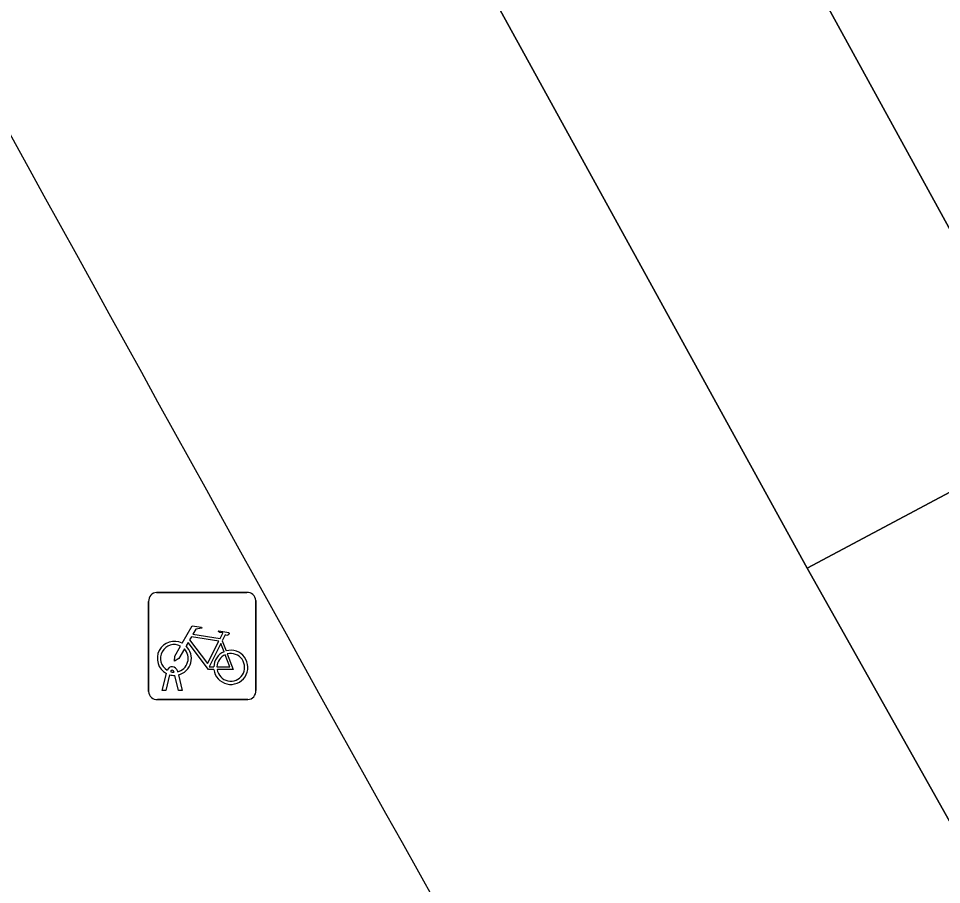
# Model space of a CAD drawing. Extents: x 161087 to 161926, y 382572 to 383873.
# Drawn here: x 161526.46 to 161535.07, y 383355.41 to 383363.49 of the extents above; entities that cross this region are included whole.
import ezdxf

# ---------------------------------------------------------------- set-up
doc = ezdxf.new("R2010")
doc.units = 0
for name, color, linetype in [('IMGEO_Berm_open', 7, 'Continuous'), ('IMGEO_Fietsenrek', 7, 'Continuous'), ('IMGEO_Fietspad_gesloten', 7, 'Continuous'), ('IMGEO_Groenvoorziening', 7, 'Continuous'), ('IMGEO_Rijbaan_lokaal_open', 7, 'Continuous'), ('IMGEO_Voetpad_open', 7, 'Continuous')]:
    doc.layers.add(name, color=color, linetype=linetype)

msp = doc.modelspace()

# ---------------------------------------------------------------- linework, layer by layer
at = {"layer": 'IMGEO_Berm_open'}
msp.add_lwpolyline([(161520.813, 383387.643), (161520.8, 383387.668), (161520.576, 383387.544), (161520.689, 383387.341), (161518.533, 383386.141), (161518.57, 383386.074), (161533.815, 383358.36), (161535.959, 383359.502), (161536.062, 383359.308), (161536.289, 383359.434)], close=True, dxfattribs=at)
at = {"layer": 'IMGEO_Fietsenrek'}
for p, q in [((161527.7489, 383358.1325), (161528.5898, 383358.1325)), ((161528.5898, 383358.1325), (161527.7489, 383358.1325)), ((161527.6745, 383357.2079), (161527.6745, 383358.0488)), ((161527.6745, 383358.0488), (161527.6745, 383357.2079)), ((161528.6735, 383358.0581), (161528.6735, 383357.2172)), ((161528.6735, 383357.2172), (161528.6735, 383358.0581)), ((161528.3612, 383357.6822), (161528.3975, 383357.587)), ((161527.9426, 383357.4004), (161527.9444, 383357.3925)), ((161527.8015, 383357.2173), (161527.8398, 383357.3773)), ((161527.8702, 383357.3651), (161527.8349, 383357.2173)), ((161527.9119, 383357.3889), (161527.9109, 383357.3932)), ((161527.953, 383357.2173), (161527.9191, 383357.359)), ((161527.9514, 383357.3633), (161527.9864, 383357.2173)), ((161527.8349, 383357.2173), (161527.8015, 383357.2173)), ((161527.9864, 383357.2173), (161527.953, 383357.2173)), ((161528.5991, 383357.1335), (161527.7582, 383357.1335)), ((161527.7582, 383357.1335), (161528.5991, 383357.1335))]:
    msp.add_line(p, q, dxfattribs=at)
for points in [[(161527.9871, 383357.6592), (161528.0818, 383357.8227), (161528.168, 383357.8089), (161528.1697, 383357.8002), (161528.1136, 383357.7893), (161528.0874, 383357.744), (161528.3426, 383357.7032)], [(161528.3426, 383357.7032), (161528.3676, 383357.752), (161528.3625, 383357.756), (161528.3393, 383357.7597), (161528.3266, 383357.7672), (161528.3256, 383357.7703), (161528.3278, 383357.7749), (161528.4226, 383357.7598), (161528.4249, 383357.7495), (161528.4155, 383357.7371), (161528.4031, 383357.7307), (161528.3886, 383357.7369), (161528.3612, 383357.6822)], [(161528.2828, 383357.4145), (161528.2331, 383357.4146), (161528.0424, 383357.6663), (161528.0234, 383357.6335)], [(161528.3297, 383357.678), (161528.0729, 383357.719), (161528.0562, 383357.6902), (161528.2232, 383357.4699), (161528.3297, 383357.678)], [(161528.3777, 383357.58), (161528.3484, 383357.6568), (161528.239, 383357.4387), (161528.2817, 383357.4386)], [(161528.0078, 383357.6067), (161527.9562, 383357.5175), (161527.9163, 383357.4915), (161527.9175, 383357.539), (161527.972, 383357.6332)], [(161528.3117, 383357.4385), (161528.4316, 383357.4383), (161528.3884, 383357.5519)], [(161528.4082, 383357.5588), (161528.4632, 383357.4142), (161528.3131, 383357.4145)]]:
    msp.add_lwpolyline(points, dxfattribs=at)
for centre, radius, start, end in [((161527.7522, 383358.0546), 0.0779, 92.4484, 184.28452), ((161527.7522, 383358.0546), 0.0779, 92.4484, 184.28452), ((161528.5956, 383358.0548), 0.0779, 2.4484, 94.28452), ((161528.5956, 383358.0548), 0.0779, 2.4484, 94.28452), ((161527.9141, 383357.5179), 0.159, 62.67661, 242.13685), ((161527.9141, 383357.5179), 0.129, 63.31916, 238.90302), ((161527.9141, 383357.5179), 0.129, 283.60429, 43.43025), ((161527.9141, 383357.5179), 0.159, 283.5766, 46.60424), ((161528.4407, 383357.4339), 0.159, 113.3408, 178.32165), ((161528.4407, 383357.4339), 0.159, 187.0065, 105.77075), ((161528.4407, 383357.4339), 0.129, 113.92302, 177.95563), ((161528.4407, 383357.4339), 0.129, 188.67146, 104.58832), ((161527.8939, 383357.3893), 0.0499, 12.8025, 158.69338), ((161527.8939, 383357.3893), 0.0174, 12.8025, 163.45023), ((161527.9141, 383357.5179), 0.159, 253.99666, 271.78671), ((161527.9141, 383357.5179), 0.129, 253.41502, 269.02044), ((161527.7524, 383357.2112), 0.0779, 182.4484, 274.28452), ((161527.7524, 383357.2112), 0.0779, 182.4484, 274.28452), ((161528.5958, 383357.2114), 0.0779, 272.4484, 4.28452), ((161528.5958, 383357.2114), 0.0779, 272.4484, 4.28452)]:
    msp.add_arc(centre, radius, start, end, dxfattribs=at)
at = {"layer": 'IMGEO_Fietspad_gesloten'}
msp.add_lwpolyline([(161560.95, 383310.401), (161555.169, 383320.567), (161545.784, 383337.077), (161533.815, 383358.36), (161518.57, 383386.074), (161518.533, 383386.141), (161508.341, 383404.795), (161503.535, 383413.591), (161503.524, 383413.612), (161497.855, 383423.967), (161487.632, 383442.713)], dxfattribs=at)
for centre, radius, start, end in [((164581.144, 385045.941), 3487.9588, 208.6390445, 208.9685264), ((165923.8498, 385817.7166), 5036.5282, 209.2518376, 209.4801537)]:
    msp.add_arc(centre, radius, start, end, dxfattribs=at)
at = {"layer": 'IMGEO_Groenvoorziening'}
msp.add_lwpolyline([(161536.289, 383359.434), (161536.062, 383359.308), (161535.959, 383359.502), (161533.815, 383358.36), (161545.784, 383337.077), (161548.195, 383338.408), (161545.297, 383343.516)], close=True, dxfattribs=at)
at = {"layer": 'IMGEO_Rijbaan_lokaal_open'}
msp.add_lwpolyline([(161526.306, 383390.639), (161523.657, 383389.194), (161520.813, 383387.643), (161536.289, 383359.434), (161539.097, 383360.976), (161541.756, 383362.436)], close=True, dxfattribs=at)
at = {"layer": 'IMGEO_Voetpad_open'}
for centre, radius, start, end in [((164581.144, 385045.941), 3487.9588, 208.6390445, 208.9685264), ((165923.8498, 385817.7166), 5036.5282, 209.2518376, 209.4801537)]:
    msp.add_arc(centre, radius, start, end, dxfattribs=at)

doc.saveas('drawing.dxf')
